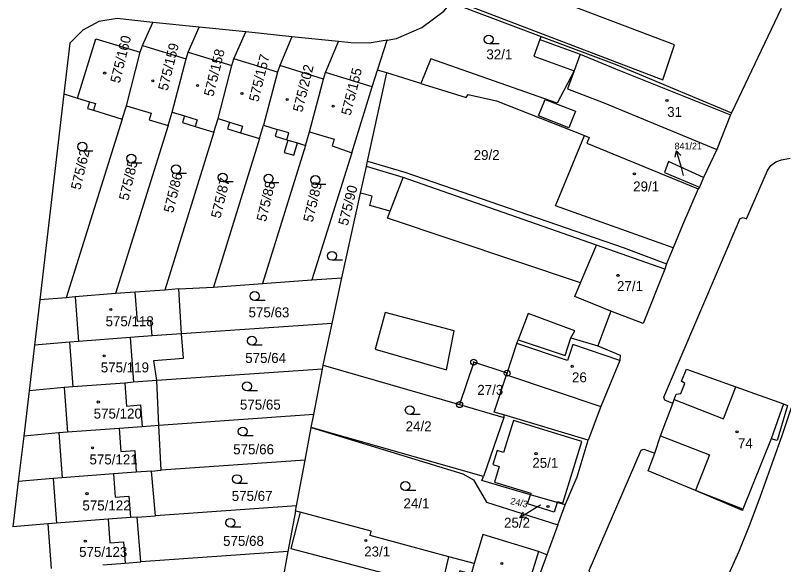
# Model space of a CAD drawing. Extents: x -737240 to -735272, y -1119606 to -1117878.
# Drawn here: x -737113 to -736982.1, y -1119108.5 to -1119014.9 of the extents above; entities that cross this region are included whole.
import ezdxf

# ---------------------------------------------------------------- set-up
doc = ezdxf.new("R2010")
doc.units = 0
for name, color, linetype in [('Level 1', 7, 'Continuous'), ('Level 16', 7, 'Continuous'), ('Level 18', 7, 'Continuous'), ('Level 19', 7, 'Continuous'), ('Level 25', 7, 'Continuous'), ('Level 4', 7, 'Continuous')]:
    doc.layers.add(name, color=color, linetype=linetype)

msp = doc.modelspace()

# ---------------------------------------------------------------- linework, layer by layer
at = {"layer": 'Level 1'}
for p, q in [((-736982.52, -1119013.7), (-736990.96, -1119031.47)), ((-737091.37, -1119020), (-737089.6, -1119016.05)), ((-737081.68, -1119016.86), (-737089.6, -1119016.05)), ((-737083.56, -1119021.14), (-737081.68, -1119016.86)), ((-737073.76, -1119017.68), (-737081.68, -1119016.86)), ((-737075.76, -1119022.27), (-737073.76, -1119017.68)), ((-737065.87, -1119018.5), (-737073.76, -1119017.68)), ((-737065.87, -1119018.5), (-737067.97, -1119023.43)), ((-737057.92, -1119019.32), (-737065.87, -1119018.5)), ((-737023.43, -1119018.46), (-737023.63, -1119019)), ((-737091.73, -1119021.16), (-737091.37, -1119020)), ((-737060.14, -1119024.61), (-737057.92, -1119019.32)), ((-737051.28, -1119024.2), (-737049.67, -1119019.08)), ((-737094.09, -1119030.26), (-737091.73, -1119021.16)), ((-737083.91, -1119022.29), (-737083.56, -1119021.14)), ((-737086.29, -1119031.37), (-737083.91, -1119022.29)), ((-737076.11, -1119023.41), (-737075.76, -1119022.27)), ((-737078.48, -1119032.47), (-737076.11, -1119023.41)), ((-737067.97, -1119023.43), (-737068.32, -1119024.54)), ((-737068.32, -1119024.54), (-737070.7, -1119033.58)), ((-737060.48, -1119025.72), (-737060.14, -1119024.61)), ((-737053, -1119039.74), (-737049.73, -1119024.66)), ((-737052.21, -1119027.03), (-737051.28, -1119024.2)), ((-737049.73, -1119024.66), (-737051.28, -1119024.2)), ((-737043.94, -1119026.46), (-737049.73, -1119024.66)), ((-737062.87, -1119034.7), (-737060.48, -1119025.72)), ((-737055.65, -1119038.28), (-737052.21, -1119027.03)), ((-737104.74, -1119028.24), (-737108.87, -1119063.37)), ((-737104.74, -1119028.24), (-737102.41, -1119028.96)), ((-737102.41, -1119028.96), (-737100.36, -1119029.59)), ((-737094.8, -1119032.56), (-737094.09, -1119030.26)), ((-737099.72, -1119031.04), (-737094.8, -1119032.56)), ((-737087, -1119033.66), (-737086.29, -1119031.37)), ((-737086.29, -1119031.37), (-737084.19, -1119032.02)), ((-736991.11, -1119031.85), (-736993.46, -1119037.71)), ((-736990.96, -1119031.47), (-736991.11, -1119031.85)), ((-737094.8, -1119032.56), (-737104.34, -1119063.03)), ((-737079.19, -1119034.79), (-737078.48, -1119032.47)), ((-737078.48, -1119032.47), (-737076.51, -1119033.08)), ((-737087, -1119033.66), (-737095.95, -1119062.31)), ((-737082.39, -1119033.81), (-737079.19, -1119034.79)), ((-737071.41, -1119035.88), (-737070.7, -1119033.58)), ((-737070.7, -1119033.58), (-737068.39, -1119034.3)), ((-737079.19, -1119034.79), (-737087.55, -1119061.69)), ((-737071.41, -1119035.88), (-737079.23, -1119061.2)), ((-737074.62, -1119034.89), (-737071.41, -1119035.88)), ((-737063.58, -1119037.04), (-737062.87, -1119034.7)), ((-737063.58, -1119037.04), (-737070.87, -1119060.58)), ((-737066.77, -1119036.06), (-737066.57, -1119036.12)), ((-737064.93, -1119036.62), (-737063.58, -1119037.04)), ((-737055.65, -1119038.28), (-737062.51, -1119059.97)), ((-736993.46, -1119037.71), (-736995.72, -1119042.53)), ((-737053.19, -1119040.61), (-737053, -1119039.74)), ((-737054.19, -1119045.19), (-737053.19, -1119040.61)), ((-736995.72, -1119042.53), (-736996.42, -1119044.17)), ((-736996.42, -1119044.17), (-736996.67, -1119044.44)), ((-737057.38, -1119059.6), (-737054.19, -1119045.19)), ((-737000.9, -1119054.48), (-737002.02, -1119057.23)), ((-737002.02, -1119057.23), (-737002.3, -1119058.12)), ((-737079.23, -1119061.2), (-737070.87, -1119060.58)), ((-737070.87, -1119060.58), (-737062.51, -1119059.97)), ((-737062.51, -1119059.97), (-737057.38, -1119059.6)), ((-737059.04, -1119067.39), (-737057.38, -1119059.6)), ((-737092.57, -1119062.06), (-737095.95, -1119062.31)), ((-737087.55, -1119061.69), (-737092.57, -1119062.06)), ((-737085.13, -1119061.51), (-737087.55, -1119061.69)), ((-737085.13, -1119061.51), (-737079.23, -1119061.2)), ((-737084.7, -1119069.14), (-737085.13, -1119061.51)), ((-737108.87, -1119063.37), (-737109.78, -1119071.11)), ((-737104.34, -1119063.03), (-737108.87, -1119063.37)), ((-737102.85, -1119062.83), (-737104.34, -1119063.03)), ((-737095.95, -1119062.31), (-737102.85, -1119062.83)), ((-737011.52, -1119065.28), (-737013.74, -1119071.2)), ((-737059.04, -1119067.39), (-737084.7, -1119069.14)), ((-737060.55, -1119074.48), (-737059.04, -1119067.39)), ((-737093.45, -1119069.8), (-737102.28, -1119070.46)), ((-737089.71, -1119069.52), (-737093.45, -1119069.8)), ((-737084.7, -1119069.14), (-737089.71, -1119069.52)), ((-737018.34, -1119069.87), (-737013.74, -1119071.2)), ((-737109.78, -1119071.11), (-737110.69, -1119078.86)), ((-737103.78, -1119070.57), (-737109.78, -1119071.11)), ((-737102.28, -1119070.46), (-737103.78, -1119070.57)), ((-737029.2, -1119075.88), (-737027.53, -1119070.84)), ((-737027.53, -1119070.84), (-737027.31, -1119070.18)), ((-737010.02, -1119073.7), (-737013.21, -1119081.57)), ((-737060.68, -1119075.17), (-737088.88, -1119077.13)), ((-737062.14, -1119082.92), (-737060.68, -1119075.17)), ((-737060.68, -1119075.17), (-737060.55, -1119074.48)), ((-737060.55, -1119074.48), (-737037.3, -1119081.23)), ((-737029.3, -1119076.17), (-737029.2, -1119075.88)), ((-737094.37, -1119077.55), (-737103.2, -1119078.21)), ((-737092.87, -1119077.43), (-737094.37, -1119077.55)), ((-737088.88, -1119077.13), (-737092.87, -1119077.43)), ((-737088.54, -1119084.78), (-737088.88, -1119077.13)), ((-737110.69, -1119078.86), (-737111.6, -1119086.61)), ((-737104.7, -1119078.32), (-737110.69, -1119078.86)), ((-737103.2, -1119078.21), (-737104.7, -1119078.32)), ((-736990.22, -1119078.22), (-736982.12, -1119081.12)), ((-737000.96, -1119081.03), (-737000.73, -1119080.37)), ((-737037.3, -1119081.23), (-737029.78, -1119083.42)), ((-737013.21, -1119081.57), (-737015.39, -1119087.28)), ((-737003.05, -1119086.54), (-737000.96, -1119081.03)), ((-737062.14, -1119082.92), (-737088.54, -1119084.78)), ((-737062.58, -1119085.15), (-737062.14, -1119082.92)), ((-737029.77, -1119082.99), (-737029.78, -1119083.42)), ((-737015.39, -1119087.28), (-737029.77, -1119082.99)), ((-737029.78, -1119083.42), (-737033.25, -1119093.48)), ((-737095.32, -1119085.29), (-737104.13, -1119085.95)), ((-737091.43, -1119085), (-737095.32, -1119085.29)), ((-737088.54, -1119084.78), (-737091.43, -1119085)), ((-737088.17, -1119092.43), (-737088.54, -1119084.78)), ((-737063.62, -1119090.71), (-737062.58, -1119085.15)), ((-737033.25, -1119093.48), (-737062.58, -1119085.15)), ((-737111.6, -1119086.61), (-737112.51, -1119094.35)), ((-737105.62, -1119086.06), (-737111.6, -1119086.61)), ((-737104.13, -1119085.95), (-737105.62, -1119086.06)), ((-737004.05, -1119089.51), (-737003.05, -1119086.54)), ((-736984.19, -1119087.05), (-736989.01, -1119099.06)), ((-737063.62, -1119090.71), (-737088.17, -1119092.43)), ((-737065.09, -1119098.49), (-737063.62, -1119090.71)), ((-737096.3, -1119093.04), (-737105.05, -1119093.7)), ((-737092.41, -1119092.75), (-737096.3, -1119093.04)), ((-737089.83, -1119092.56), (-737092.41, -1119092.75)), ((-737089.83, -1119092.56), (-737088.17, -1119092.43)), ((-737089.11, -1119100.18), (-737089.83, -1119092.56)), ((-737112.51, -1119094.35), (-737113.42, -1119102.09)), ((-737106.55, -1119093.81), (-737112.51, -1119094.35)), ((-737105.05, -1119093.7), (-737106.55, -1119093.81)), ((-737020.68, -1119097.92), (-737025.24, -1119096.59)), ((-737065.09, -1119098.49), (-737089.11, -1119100.18)), ((-737065.26, -1119099.41), (-737065.09, -1119098.49)), ((-737019.32, -1119098.32), (-737020.68, -1119097.92)), ((-737065.26, -1119099.41), (-737066.56, -1119106.27)), ((-737064.46, -1119099.59), (-737065.26, -1119099.41)), ((-737105.98, -1119101.44), (-737107.48, -1119101.55)), ((-737097.2, -1119100.78), (-737105.98, -1119101.44)), ((-737093.38, -1119100.5), (-737097.2, -1119100.78)), ((-737092.23, -1119100.41), (-737093.38, -1119100.5)), ((-737092.23, -1119100.41), (-737089.11, -1119100.18)), ((-737091.64, -1119108.04), (-737092.23, -1119100.41)), ((-737107.48, -1119101.55), (-737113.42, -1119102.09)), ((-737020.57, -1119101.73), (-737022.43, -1119106.84)), ((-737066.56, -1119106.27), (-737091.64, -1119108.04)), ((-737066.56, -1119106.27), (-737067.63, -1119111.91)), ((-737023.87, -1119106.3), (-737026.91, -1119116.04)), ((-737022.43, -1119106.84), (-737023.87, -1119106.3)), ((-737034.82, -1119108.35), (-737039.15, -1119107.18)), ((-737098.12, -1119108.53), (-737094.33, -1119108.24)), ((-737094.33, -1119108.24), (-737091.64, -1119108.04))]:
    msp.add_line(p, q, dxfattribs=at)
for points in [[(-737049.67, -1119019.08), (-737048.08, -1119018.81), (-737043.76, -1119016.95), (-737040, -1119014.13), (-737037, -1119010.51), (-737035.04, -1119006.83)], [(-737037.65, -1119012.49), (-737037.9, -1119013.02), (-737023.43, -1119018.46)], [(-737089.6, -1119016.05), (-737093.19, -1119015.68), (-737095.69, -1119015.39), (-737098.77, -1119015.92), (-737101.54, -1119017.37), (-737103.73, -1119019.62), (-737104.74, -1119028.24)], [(-737023.43, -1119018.46), (-737010.51, -1119023.31), (-736990.96, -1119031.47)], [(-737049.67, -1119019.08), (-737052.71, -1119019.62), (-737055.85, -1119019.54), (-737057.92, -1119019.32)], [(-737023.63, -1119019), (-737024.65, -1119021.79), (-737017.76, -1119024.3)], [(-737017.76, -1119024.3), (-737020.66, -1119029.84), (-737042.19, -1119022.3), (-737043.94, -1119026.46)], [(-737043.94, -1119026.46), (-737041.14, -1119027.34), (-737036.18, -1119028.89), (-737035.86, -1119028.34), (-737031.03, -1119029.42), (-737016.04, -1119035.35)], [(-737100.36, -1119029.59), (-737100.71, -1119030.74), (-737099.72, -1119031.04)], [(-737094.09, -1119030.26), (-737089.86, -1119031.56), (-737090.21, -1119032.68), (-737087, -1119033.66)], [(-737084.19, -1119032.02), (-737084.54, -1119033.15), (-737082.39, -1119033.81)], [(-737076.51, -1119033.08), (-737076.85, -1119034.21), (-737074.62, -1119034.89)], [(-737068.39, -1119034.3), (-737068.74, -1119035.45), (-737066.77, -1119036.06)], [(-737062.87, -1119034.7), (-737058.67, -1119035.99), (-737059.01, -1119037.12), (-737055.65, -1119038.28)], [(-737000.9, -1119054.48), (-737020.95, -1119047.31), (-737018.81, -1119042.09), (-737016.04, -1119035.35)], [(-737016.04, -1119035.35), (-737015.21, -1119035.68), (-737015.63, -1119036.66), (-736996.67, -1119044.44)], [(-737066.57, -1119036.12), (-737067.22, -1119038.22), (-737065.58, -1119038.72), (-737064.93, -1119036.62)], [(-737053, -1119039.74), (-737046.63, -1119041.59), (-737009.45, -1119054.46), (-737002.02, -1119057.23)], [(-737000.96, -1119081.03), (-737002.32, -1119080.46), (-737002.49, -1119079.99), (-736999.88, -1119073.84), (-736989.47, -1119049.52), (-736988.98, -1119049.33), (-736988.41, -1119049.56), (-736986.16, -1119044.34), (-736984.81, -1119041.31), (-736984.24, -1119040.46), (-736983.41, -1119039.86), (-736982.45, -1119039.52), (-736980.97, -1119039.22)], [(-736995.72, -1119042.53), (-737001.72, -1119039.79), (-737002.36, -1119041.63), (-736996.42, -1119044.17)], [(-736996.67, -1119044.44), (-736999.32, -1119050.61), (-737000.9, -1119054.48)], [(-737002.3, -1119058.12), (-737006.04, -1119067.41), (-737011.52, -1119065.28)], [(-737088.88, -1119077.13), (-737089.39, -1119073.71), (-737084.38, -1119073.33), (-737084.7, -1119069.14)], [(-737027.31, -1119070.18), (-737019.34, -1119072.86), (-737018.34, -1119069.87)], [(-737013.74, -1119071.2), (-737009.93, -1119072.78), (-737010.02, -1119073.7)], [(-737029.2, -1119075.88), (-737034.9, -1119073.99), (-737037.3, -1119081.23)], [(-737000.73, -1119080.37), (-737000.38, -1119079.44), (-736999.62, -1119079.31), (-736998.91, -1119077.66), (-736999.48, -1119077.25), (-736998.65, -1119075.2), (-736990.22, -1119078.22)], [(-737029.77, -1119082.99), (-737031.4, -1119082.5), (-737029.3, -1119076.17)], [(-736980.8, -1119081.8), (-736982.4, -1119086.54), (-736986.07, -1119096.91), (-736987.85, -1119101.6), (-736989.71, -1119106.25), (-736994.68, -1119117.23), (-737001.2, -1119129.3), (-737006.04, -1119138.41), (-737016.93, -1119156.33), (-737017.78, -1119156.84), (-737019.27, -1119156.76), (-737020.1, -1119156.27), (-737020.72, -1119155.53), (-737021.05, -1119154.44)], [(-736982.12, -1119081.12), (-736981.43, -1119081.39), (-736983.2, -1119087.34), (-736984.19, -1119087.05)], [(-737062.58, -1119085.15), (-737036.75, -1119093.03), (-737034.96, -1119094.08), (-737032.7, -1119097.87), (-737020.57, -1119101.73)], [(-737019.32, -1119098.32), (-737017.29, -1119093.53), (-737015.39, -1119087.28)], [(-737021.05, -1119154.44), (-737021.1, -1119154.24), (-737019.97, -1119127.98), (-737019.83, -1119124.98), (-737019.52, -1119123), (-737019.33, -1119122.03), (-737019.01, -1119121.08), (-737016.6, -1119115.34), (-737014.46, -1119110.22), (-737015.05, -1119109.98), (-737015.23, -1119109.49), (-737006.38, -1119089.02), (-737005.9, -1119088.83), (-737004.05, -1119089.51)], [(-736997.1, -1119095.9), (-737005.15, -1119092.51), (-737004.05, -1119089.51)], [(-737025.24, -1119096.59), (-737030.25, -1119095.12), (-737033.49, -1119094.17), (-737033.25, -1119093.48)], [(-736989.01, -1119099.06), (-736989.11, -1119099.26), (-736997.1, -1119095.9)], [(-737020.68, -1119097.92), (-737021.19, -1119099.56), (-737025.73, -1119098.15), (-737025.24, -1119096.59)], [(-737020.57, -1119101.73), (-737019.55, -1119098.94), (-737019.32, -1119098.32)], [(-737039.15, -1119107.18), (-737052.57, -1119103.56), (-737052.37, -1119102.83), (-737064.46, -1119099.59)], [(-737023.87, -1119106.3), (-737033.33, -1119103.36), (-737034.82, -1119108.35)], [(-737022.43, -1119106.84), (-737025.91, -1119116.36), (-737026.91, -1119116.04)], [(-737034.82, -1119108.35), (-737035.35, -1119110.14), (-737037.26, -1119109.57), (-737038.2, -1119112.36)]]:
    msp.add_lwpolyline(points, dxfattribs=at)
at = {"layer": 'Level 16'}
for points in [[(-737000.546, -1119039.048), (-737000.343, -1119037.948), (-736999.585, -1119038.77)], [(-736999.12, -1119042.17), (-736999.51, -1119040.83), (-737000.343, -1119037.948)], [(-737023.51, -1119098.37), (-737024.47, -1119098.96), (-737027.03, -1119100.524)], [(-737025.916, -1119100.429), (-737027.03, -1119100.524), (-737026.437, -1119099.576)]]:
    msp.add_lwpolyline(points, dxfattribs=at)
at = {"layer": 'Level 25'}
for p, q in [((-737030.558, -1119019.73), (-737032.34, -1119019.73)), ((-737099.818, -1119038.01), (-737101.6, -1119038.01)), ((-737091.488, -1119040.04), (-737093.27, -1119040.04)), ((-737083.868, -1119041.85), (-737085.65, -1119041.85)), ((-737075.888, -1119043.26), (-737077.67, -1119043.26)), ((-737068.088, -1119043.44), (-737069.87, -1119043.44)), ((-737060.108, -1119043.7), (-737061.89, -1119043.7)), ((-737057.268, -1119056.63), (-737059.05, -1119056.63)), ((-737070.438, -1119063.47), (-737072.22, -1119063.47)), ((-737070.928, -1119071.09), (-737072.71, -1119071.09)), ((-737071.748, -1119078.87), (-737073.53, -1119078.87)), ((-737044.008, -1119082.94), (-737045.79, -1119082.94)), ((-737072.478, -1119086.57), (-737074.26, -1119086.57)), ((-737073.468, -1119094.69), (-737075.25, -1119094.69)), ((-737044.768, -1119095.87), (-737046.55, -1119095.87)), ((-737074.608, -1119102.14), (-737076.39, -1119102.14))]:
    msp.add_line(p, q, dxfattribs=at)
for centre, major_axis, ratio in [((-737032.34, -1119018.974), (0.764, 0), 0.9894236), ((-737097.8, -1119024.7), (0.18, 0), 0.9848078), ((-737089.6, -1119026.03), (0.18, 0), 0.9848078), ((-737081.98, -1119026.82), (0.18, 0), 0.9848078), ((-737074.4, -1119028.19), (0.18, 0), 0.9848078), ((-737066.69, -1119029.2), (0.18, 0), 0.9848078), ((-737001.96, -1119029.38), (0.18, 0), 0.9848078), ((-737058.85, -1119030.35), (0.18, 0), 0.9848078), ((-737101.6, -1119037.254), (0.764, 0), 0.9894236), ((-737093.27, -1119039.284), (0.764, 0), 0.9894236), ((-737085.65, -1119041.094), (0.764, 0), 0.9894236), ((-737077.67, -1119042.504), (0.764, 0), 0.9894236), ((-737069.87, -1119042.684), (0.764, 0), 0.9894236), ((-737061.89, -1119042.944), (0.764, 0), 0.9894236), ((-737007.52, -1119041.87), (0.18, 0), 0.9848078), ((-737059.05, -1119055.874), (0.764, 0), 0.9894236), ((-737010.3, -1119059.2), (0.18, 0), 0.9848078), ((-737072.22, -1119062.714), (0.764, 0), 0.9894236), ((-737096.74, -1119065.01), (0.18, 0), 0.9848078), ((-737072.71, -1119070.334), (0.764, 0), 0.9894236), ((-737097.87, -1119072.92), (0.18, 0), 0.9848078), ((-737034.9, -1119073.99), (0.516, 0), 0.9848078), ((-737034.9, -1119073.99), (0.0375, 0), 0.9848078), ((-737018.12, -1119074.71), (0.18, 0), 0.9848078), ((-737029.2, -1119075.88), (0.516, 0), 0.9848078), ((-737029.2, -1119075.88), (0.0375, 0), 0.9848078), ((-737073.53, -1119078.114), (0.764, 0), 0.9894236), ((-737098.88, -1119080.79), (0.18, 0), 0.9848078), ((-737045.79, -1119082.184), (0.764, 0), 0.9894236), ((-737037.3, -1119081.23), (0.516, 0), 0.9848078), ((-737037.3, -1119081.23), (0.0375, 0), 0.9848078), ((-737074.26, -1119085.814), (0.764, 0), 0.9894236), ((-736990.02, -1119085.88), (0.18, 0), 0.9848078), ((-737099.87, -1119088.61), (0.18, 0), 0.9848078), ((-737024.28, -1119089.6), (0.18, 0), 0.9848078), ((-737075.25, -1119093.934), (0.764, 0), 0.9894236), ((-737046.55, -1119095.114), (0.764, 0), 0.9894236), ((-737100.8, -1119096.42), (0.18, 0), 0.9848078), ((-737022.23, -1119098.6), (0.18, 0), 0.9848078), ((-737076.39, -1119101.384), (0.764, 0), 0.9894236), ((-737101.1, -1119104.51), (0.18, 0), 0.9848078), ((-737053.3, -1119104.41), (0.18, 0), 0.9848078), ((-737030.1, -1119108.33), (0.18, 0), 0.9848078)]:
    msp.add_ellipse(centre, major_axis=major_axis, ratio=ratio, dxfattribs=at)
at = {"layer": 'Level 4'}
for p, q in [((-737091.37, -1119020), (-737083.91, -1119022.29)), ((-737023.63, -1119019), (-737016.73, -1119021.46)), ((-737083.56, -1119021.14), (-737076.11, -1119023.41)), ((-737016.73, -1119021.46), (-737017.76, -1119024.3)), ((-737068.32, -1119024.54), (-737075.76, -1119022.27)), ((-737060.48, -1119025.72), (-737067.97, -1119023.43)), ((-737052.21, -1119027.03), (-737060.14, -1119024.61)), ((-737066.57, -1119036.12), (-737064.93, -1119036.62)), ((-737046.93, -1119042.48), (-737053.19, -1119040.61)), ((-737049.14, -1119048.25), (-737046.93, -1119042.48)), ((-737013.99, -1119054.02), (-737046.93, -1119042.48)), ((-737016.7, -1119060.48), (-737013.99, -1119054.02)), ((-737002.3, -1119058.12), (-737013.99, -1119054.02)), ((-737102.85, -1119062.83), (-737102.28, -1119070.46)), ((-737093.45, -1119069.8), (-737092.87, -1119077.43)), ((-737103.78, -1119070.57), (-737103.2, -1119078.21)), ((-737029.3, -1119076.17), (-737013.21, -1119081.57)), ((-737104.7, -1119078.32), (-737104.13, -1119085.95)), ((-736982.12, -1119081.12), (-736984.19, -1119087.05)), ((-737105.62, -1119086.06), (-737105.05, -1119093.7)), ((-737106.55, -1119093.81), (-737105.98, -1119101.44)), ((-736989.01, -1119099.06), (-736997.1, -1119095.9)), ((-737107.48, -1119101.55), (-737106.91, -1119109.18))]:
    msp.add_line(p, q, dxfattribs=at)
for points in [[(-737037.65, -1119012.49), (-737002.69, -1119025.87), (-737000.69, -1119019.91), (-737035.04, -1119006.83)], [(-737102.41, -1119028.96), (-737099.32, -1119018.84), (-737091.73, -1119021.16)], [(-737016.73, -1119021.46), (-737010.76, -1119024), (-736991.11, -1119031.85)], [(-737017.76, -1119024.3), (-737018.92, -1119027.41), (-737012.85, -1119029.73), (-736993.46, -1119037.71)], [(-737018.68, -1119034.03), (-737023.85, -1119032), (-737022.72, -1119029.18), (-737017.54, -1119031.22), (-737018.68, -1119034.03)], [(-737100.36, -1119029.59), (-737099.37, -1119029.89), (-737099.72, -1119031.04)], [(-737084.19, -1119032.02), (-737082.04, -1119032.68), (-737082.39, -1119033.81)], [(-737076.51, -1119033.08), (-737074.28, -1119033.77), (-737074.62, -1119034.89)], [(-737066.77, -1119036.06), (-737066.41, -1119034.9), (-737068.39, -1119034.3)], [(-737049.14, -1119048.25), (-737052.62, -1119047.26), (-737052.21, -1119045.71), (-737054.19, -1119045.19)], [(-737016.7, -1119060.48), (-737049.59, -1119049.44), (-737049.14, -1119048.25)], [(-737011.52, -1119065.28), (-737017.64, -1119062.79), (-737016.7, -1119060.48)], [(-737089.71, -1119069.52), (-737089.91, -1119066.88), (-737092.2, -1119067.05), (-737092.57, -1119062.06)], [(-737051.71, -1119071.8), (-737039.55, -1119075.3), (-737038.22, -1119068.68), (-737050.01, -1119065.5), (-737051.71, -1119071.8)], [(-737018.34, -1119069.87), (-737017.67, -1119068.67), (-737025.61, -1119065.68), (-737027.31, -1119070.18)], [(-737010.02, -1119073.7), (-737018.03, -1119070.99), (-737018.94, -1119073.7), (-737027.53, -1119070.84)], [(-737094.37, -1119077.55), (-737094.08, -1119081.47), (-737091.71, -1119081.29), (-737091.43, -1119085)], [(-737000.73, -1119080.37), (-736992.33, -1119083.63), (-736990.22, -1119078.22)], [(-737020.68, -1119097.92), (-737020.63, -1119097.75), (-737019.73, -1119098.03), (-737016.48, -1119087.52), (-737028.13, -1119083.92), (-737029.82, -1119089.39), (-737030.92, -1119089.05), (-737031.66, -1119091.46), (-737030.56, -1119091.8), (-737031.38, -1119094.43), (-737025.17, -1119096.35), (-737025.24, -1119096.59)], [(-737095.32, -1119085.29), (-737095.03, -1119089.23), (-737092.68, -1119089.06), (-737092.41, -1119092.75)], [(-737003.05, -1119086.54), (-736994.73, -1119089.81), (-736997.1, -1119095.9)], [(-737096.3, -1119093.04), (-737096, -1119097.04), (-737093.65, -1119096.87), (-737093.38, -1119100.5)], [(-737064.46, -1119099.59), (-737066.06, -1119105.78), (-737040.37, -1119112.53), (-737039.15, -1119107.18)], [(-737097.2, -1119100.78), (-737096.9, -1119104.82), (-737094.6, -1119104.65), (-737094.33, -1119108.24)]]:
    msp.add_lwpolyline(points, dxfattribs=at)

# ---------------------------------------------------------------- texts
at = {"layer": 'Level 16'}
for s, height, p in [('841/21', 1.14, (-737000.67, -1119037.72)), ('25/2', 1.7, (-737029.73, -1119102.22))]:
    msp.add_text(s, height=height, dxfattribs=at).set_placement(p)
at = {"layer": 'Level 18'}
for s, height, p in [('32/1', 1.7, (-737032.74, -1119022.36)), ('29/2', 1.7, (-737034.91, -1119039.52)), ('841/21', 0.1, (-736999.12, -1119042.17)), ('575/63', 1.7, (-737073.27, -1119066.35)), ('575/64', 1.7, (-737073.84, -1119074.13)), ('27/3', 1.7, (-737034.29, -1119079.57)), ('575/65', 1.7, (-737074.74, -1119082.08)), ('24/2', 1.7, (-737046.5, -1119085.78)), ('575/66', 1.7, (-737075.89, -1119089.7)), ('575/67', 1.7, (-737076.14, -1119097.65)), ('24/1', 1.7, (-737046.87, -1119098.92)), ('575/68', 1.7, (-737077.61, -1119105.32))]:
    msp.add_text(s, height=height, dxfattribs=at).set_placement(p)
for s, height, rotation, p in [('575/62', 1.7, 76.53159, (-737101.946, -1119044.72)), ('575/85', 1.7, 76.53159, (-737093.756, -1119046.53)), ('575/86', 1.7, 76.53159, (-737086.126, -1119048.64)), ('575/87', 1.7, 76.53159, (-737078.066, -1119049.57)), ('575/88', 1.7, 76.53159, (-737070.306, -1119050.14)), ('575/89', 1.7, 76.53159, (-737062.346, -1119050.23)), ('575/90', 1.7, 75.94524, (-737056.371, -1119050.826)), ('24/3', 1.14, 347.46696, (-737028.73, -1119098.18))]:
    msp.add_text(s, height=height, rotation=rotation, dxfattribs=at).set_placement(p)
at = {"layer": 'Level 19'}
for s, p in [('575/160', (-737095.227, -1119026.529)), ('575/159', (-737087.077, -1119027.809)), ('575/158', (-737079.277, -1119028.819)), ('575/157', (-737071.607, -1119029.709)), ('575/202', (-737064.117, -1119031.469)), ('575/155', (-737055.877, -1119032.039))]:
    msp.add_text(s, height=1.7, rotation=76.16124, dxfattribs=at).set_placement(p)
for s, height, p in [('31', 1.7, (-737001.925, -1119032.17)), ('29/1', 1.7, (-737007.725, -1119044.88)), ('27/1', 1.7, (-737010.475, -1119061.87)), ('575/118', 1.7, (-737097.64, -1119067.87)), ('575/119', 1.7, (-737098.46, -1119075.74)), ('26', 1.7, (-737018.155, -1119077.43)), ('575/120', 1.7, (-737099.67, -1119083.61)), ('74', 1.7, (-736989.875, -1119088.69)), ('575/121', 1.7, (-737100.38, -1119091.43)), ('25/1', 1.7, (-737024.91, -1119092.01)), ('575/122', 1.7, (-737101.59, -1119099.28)), ('25/2', 0.1, (-737023.51, -1119098.37)), ('23/1', 1.7, (-737053.565, -1119107.13)), ('575/123', 1.7, (-737102.15, -1119107.19))]:
    msp.add_text(s, height=height, dxfattribs=at).set_placement(p)

doc.saveas('drawing.dxf')
